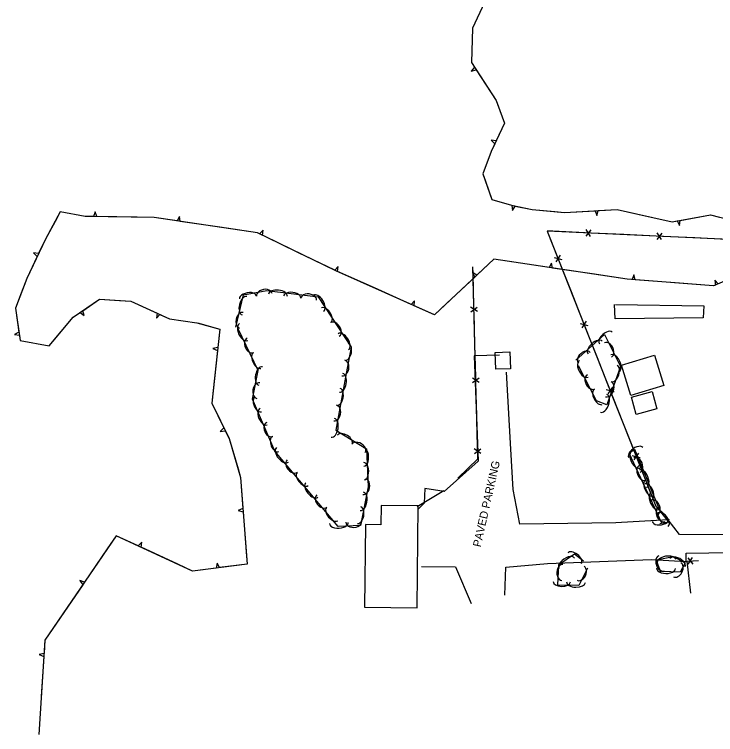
# Model space of a CAD drawing. Extents: x 978516 to 993312, y 1836504 to 1846212.
# Drawn here: x 979831.9 to 980266.9, y 1836877.4 to 1837324.2 of the extents above; entities that cross this region are included whole.
import ezdxf

# ---------------------------------------------------------------- set-up
doc = ezdxf.new("R2010")
doc.units = 0
for name, color, linetype in [('S_BUILDING', 7, 'Continuous'), ('S_FENCE', 7, 'Continuous'), ('S_MISC_STRUCTURES', 7, 'Continuous'), ('S_PARKING', 7, 'Continuous'), ('S_PARKING_ANNOT', 7, 'Continuous'), ('S_TREE', 7, 'Continuous')]:
    doc.layers.add(name, color=color, linetype=linetype)

msp = doc.modelspace()

# ---------------------------------------------------------------- linework, layer by layer
at = {"layer": 'S_BUILDING'}
for points in [[(980130.52, 1837104.03), (980130.15, 1837114.49), (980139.25, 1837114.82), (980139.62, 1837104.35)], [(980208.5, 1837106.62), (980229.04, 1837112.87), (980234.79, 1837093.96), (980214.25, 1837087.72)], [(980230.5, 1837079.45), (980217.72, 1837076.01), (980214.83, 1837086.76), (980227.61, 1837090.19)], [(980081.8, 1836956.13), (980082.44, 1837019.3), (980059.36, 1837019.54), (980059.24, 1837007.57), (980049.69, 1837007.66), (980049.17, 1836956.46)]]:
    msp.add_lwpolyline(points, close=True, dxfattribs=at)
at = {"layer": 'S_FENCE'}
for p, q in [((980189.56, 1837190.61), (980186.5, 1837186.65)), ((980189.37, 1837186.52), (980186.69, 1837190.74)), ((980233.51, 1837188.58), (980230.45, 1837184.62)), ((980233.32, 1837184.49), (980230.64, 1837188.72)), ((980166.73, 1837173.32), (980171.59, 1837172.16)), ((980170.54, 1837174.83), (980167.78, 1837170.65)), ((980119.14, 1837139.82), (980114.97, 1837142.59)), ((980115.04, 1837139.72), (980119.06, 1837142.69)), ((980182.9, 1837132.4), (980187.77, 1837131.24)), ((980186.71, 1837133.91), (980183.96, 1837129.73)), ((980120.26, 1837095.85), (980116.1, 1837098.61)), ((980116.17, 1837095.75), (980120.19, 1837098.72)), ((980199.08, 1837091.48), (980203.94, 1837090.32)), ((980202.89, 1837092.99), (980200.13, 1837088.82)), ((980121.39, 1837051.88), (980117.22, 1837054.64)), ((980117.3, 1837051.77), (980121.32, 1837054.74)), ((980215.25, 1837050.57), (980220.11, 1837049.41)), ((980219.06, 1837052.07), (980216.3, 1837047.9)), ((980249.95, 1836983.08), (980252.59, 1836987.31)), ((980249.73, 1836987.17), (980252.81, 1836983.22))]:
    msp.add_line(p, q, dxfattribs=at)
for points in [[(980166.05, 1837189.64), (980162.41, 1837189.81), (980168.43, 1837174.6)], [(980297.9, 1837183.57), (980162.41, 1837189.81), (980229.87, 1837019.16), (980236.16, 1837013.2)], [(980186.03, 1837188.72), (980166.05, 1837189.64)], [(980210, 1837187.62), (980190.03, 1837188.54)], [(980229.98, 1837186.7), (980210, 1837187.62)], [(980253.95, 1837185.59), (980233.98, 1837186.51)], [(980273.93, 1837184.67), (980253.95, 1837185.59)], [(980169.9, 1837170.88), (980177.25, 1837152.28)], [(980106.99, 1837036.55), (980119.43, 1837048.56), (980116.38, 1837167.65)], [(980116.49, 1837163.19), (980116.38, 1837167.65)], [(980117, 1837143.2), (980116.49, 1837163.19)], [(980177.25, 1837152.28), (980184.6, 1837133.68)], [(980117.62, 1837119.22), (980117.1, 1837139.21)], [(980186.07, 1837129.96), (980193.42, 1837111.36)], [(980118.13, 1837099.23), (980117.62, 1837119.22)], [(980193.42, 1837111.36), (980200.77, 1837092.76)], [(980118.74, 1837075.24), (980118.23, 1837095.23)], [(980202.24, 1837089.04), (980209.59, 1837070.45)], [(980119.26, 1837055.26), (980118.74, 1837075.24)], [(980209.59, 1837070.45), (980216.95, 1837051.85)], [(980106.99, 1837036.55), (980119.43, 1837048.56), (980119.36, 1837051.26)], [(980218.42, 1837048.13), (980225.77, 1837029.53)], [(980081.72, 1837018.88), (980098.44, 1837028.85)], [(980081.72, 1837018.88), (980098.44, 1837028.85)], [(980225.77, 1837029.53), (980229.87, 1837019.16), (980236.16, 1837013.2)], [(980251.58, 1836965.16), (980249.36, 1836985.1), (980256.29, 1836985.45)], [(980251.58, 1836965.16), (980249.37, 1836985.02)], [(980253.26, 1836985.3), (980256.29, 1836985.45)]]:
    msp.add_lwpolyline(points, dxfattribs=at)
at = {"layer": 'S_MISC_STRUCTURES'}
msp.add_lwpolyline([(980204.74, 1837144.18), (980259.71, 1837143.46), (980259.21, 1837136.05), (980204.64, 1837135.27), (980204.25, 1837144.29)], dxfattribs=at)
at = {"layer": 'S_PARKING'}
for points in [[(980132.85, 1837112.84), (980117.12, 1837112.42), (980119.55, 1837047.07), (980098.48, 1837028.31), (980086.54, 1837030.09), (980086.1, 1837020.98), (980082.12, 1837017.07)], [(980481.77, 1837000.38), (980427.82, 1837000.51), (980297.43, 1837001.34), (980244.61, 1837001.5), (980237.55, 1837010.63), (980205.02, 1837008.7), (980145.48, 1837007.88), (980141.36, 1837029.47), (980139.81, 1837054.54), (980137.29, 1837102.2)], [(980136.16, 1836963.97), (980136.76, 1836981.35), (980162.55, 1836983.51), (980227.24, 1836986.09), (980248.58, 1836984.75), (980248.72, 1836990.03), (980333.18, 1836991.19), (980397.34, 1836990.11), (980490.26, 1836990)], [(980084.38, 1836981.72), (980105.57, 1836981.58), (980115.2, 1836958.69)]]:
    msp.add_lwpolyline(points, dxfattribs=at)
at = {"layer": 'S_TREE'}
for p, q in [((980117.32, 1837291.4), (980115.33, 1837288.97)), ((980115.33, 1837288.97), (980118.39, 1837289.75)), ((980130.86, 1837245.73), (980127.74, 1837246.12)), ((980127.74, 1837246.12), (980130.02, 1837243.96)), ((979882.11, 1837201.78), (979881.04, 1837198.81)), ((979883.01, 1837198.78), (979882.11, 1837201.78)), ((980140.61, 1837205.73), (980140.92, 1837202.62)), ((980140.92, 1837202.62), (980142.53, 1837205.35)), ((980192.12, 1837202.42), (980193.23, 1837199.5)), ((980193.23, 1837199.5), (980194.08, 1837202.54)), ((979934.28, 1837198.91), (979932.82, 1837196.1)), ((979934.76, 1837195.82), (979934.28, 1837198.91)), ((980243.08, 1837196.05), (980244.53, 1837193.28)), ((980244.53, 1837193.28), (980245.01, 1837196.41)), ((979986.21, 1837190.38), (979983.99, 1837188.12)), ((979985.76, 1837187.26), (979986.21, 1837190.38)), ((979846.92, 1837175.86), (979843.82, 1837176.27)), ((979843.82, 1837176.27), (979846.09, 1837174.08)), ((980032.86, 1837167.77), (980030.64, 1837165.52)), ((980032.42, 1837164.7), (980032.78, 1837167.82)), ((980165.17, 1837169.97), (980163.7, 1837167.17)), ((980165.65, 1837166.88), (980165.17, 1837169.97)), ((980118.83, 1837162.46), (980116.22, 1837164.09)), ((980116.22, 1837164.09), (980117.48, 1837161.18)), ((980216.31, 1837162.6), (980215.07, 1837159.7)), ((980217.03, 1837159.55), (980216.31, 1837162.6)), ((980268.6, 1837157.03), (980266.55, 1837159.4)), ((980266.55, 1837159.4), (980266.79, 1837156.26)), ((980080.23, 1837146.61), (980078.07, 1837144.29)), ((980079.87, 1837143.49), (980080.23, 1837146.61)), ((979872.67, 1837139.28), (979875.12, 1837137.34)), ((979875.12, 1837137.34), (979874.29, 1837140.38)), ((979920.4, 1837138.86), (979919.99, 1837135.75)), ((979919.99, 1837135.75), (979922.18, 1837138.04)), ((979834.76, 1837127.12), (979831.94, 1837125.73)), ((979831.94, 1837125.73), (979835.04, 1837125.19)), ((979958.16, 1837117.62), (979955.09, 1837117)), ((979955.09, 1837117), (979957.95, 1837115.66)), ((979961.84, 1837067.63), (979959.56, 1837065.46)), ((979959.56, 1837065.46), (979962.7, 1837065.87)), ((979973.73, 1837017.66), (979970.82, 1837016.5)), ((979970.82, 1837016.5), (979973.88, 1837015.7)), ((979910.98, 1836996.71), (979908.79, 1836994.42)), ((979910.57, 1836993.6), (979910.98, 1836996.71)), ((979957.82, 1836983.85), (979957.17, 1836980.75)), ((979959.11, 1836981), (979957.82, 1836983.85)), ((979875.42, 1836972.01), (979872.44, 1836972.93)), ((979872.44, 1836972.93), (979874.32, 1836970.39)), ((979850.32, 1836927.79), (979847.28, 1836927.02)), ((979847.28, 1836927.02), (979850.2, 1836925.84))]:
    msp.add_line(p, q, dxfattribs=at)
for points in [[(980150.99, 1837349.63), (980128.04, 1837339.98), (980123.53, 1837331.59), (980116.03, 1837315.61), (980115.44, 1837294.28), (980130.79, 1837270.79), (980136.07, 1837256.82), (980127.76, 1837239.14), (980122.54, 1837225.31), (980128.19, 1837209.43), (980140.37, 1837205.78), (980153.09, 1837203.21), (980173.24, 1837201.32), (980205.89, 1837203.23), (980240.03, 1837195.49), (980263.79, 1837199.87), (980282.64, 1837195.17)], [(980127.07, 1837338.17), (980123.53, 1837331.59), (980116.11, 1837315.78)], [(980116.11, 1837315.78), (980116.03, 1837315.61), (980115.44, 1837294.28), (980117.32, 1837291.4)], [(980118.39, 1837289.75), (980130.79, 1837270.79), (980131.61, 1837268.62)], [(980131.61, 1837268.62), (980136.07, 1837256.82), (980130.86, 1837245.73)], [(980130.02, 1837243.96), (980127.76, 1837239.14), (980122.54, 1837225.31), (980124.17, 1837220.74)], [(980124.17, 1837220.74), (980128.19, 1837209.43), (980140.37, 1837205.78), (980140.61, 1837205.73)], [(980142.53, 1837205.35), (980153.09, 1837203.21), (980167.2, 1837201.88)], [(980167.2, 1837201.88), (980173.24, 1837201.32), (980192.12, 1837202.42)], [(980194.08, 1837202.54), (980205.89, 1837203.23), (980218.71, 1837200.32)], [(980290.11, 1837166.11), (980265.7, 1837155.8), (980212.07, 1837159.93), (980129.32, 1837172.31), (980092.59, 1837137.8), (980031.3, 1837165.2), (979982.71, 1837188.74), (979918.67, 1837198.19), (979875.75, 1837198.9), (979860.42, 1837201.65), (979851.15, 1837184.87), (979839.61, 1837160.31), (979832.56, 1837141.94), (979835.52, 1837121.94), (979853.58, 1837118.66), (979868.32, 1837136.33), (979884.81, 1837147.51), (979904.2, 1837146.39), (979928.08, 1837135.3), (979945.01, 1837132.95), (979959.4, 1837128.87), (979954.35, 1837082.97), (979965.07, 1837061.02), (979972.3, 1837036.89), (979976.29, 1836983.2), (979942.45, 1836978.87), (979895.08, 1837000.75), (979850.85, 1836936.07), (979847.11, 1836877.42)], [(979858.42, 1837198.03), (979851.15, 1837184.87), (979846.92, 1837175.86)], [(979881.04, 1837198.81), (979875.75, 1837198.9), (979860.42, 1837201.65), (979858.42, 1837198.03)], [(979908.01, 1837198.37), (979883.01, 1837198.78)], [(979932.82, 1837196.1), (979918.67, 1837198.19), (979908.01, 1837198.37)], [(980218.71, 1837200.32), (980240.03, 1837195.49), (980243.08, 1837196.05)], [(980245.01, 1837196.41), (980263.79, 1837199.87), (980269.45, 1837198.46)], [(979959.44, 1837192.17), (979934.76, 1837195.82)], [(979983.99, 1837188.12), (979982.71, 1837188.74), (979959.44, 1837192.17)], [(980008.2, 1837176.39), (979985.76, 1837187.26)], [(980030.64, 1837165.52), (980008.2, 1837176.39)], [(979846.09, 1837174.08), (979839.61, 1837160.31), (979836.11, 1837151.19)], [(980139.01, 1837170.86), (980129.32, 1837172.31), (980118.83, 1837162.46)], [(980163.7, 1837167.17), (980139.01, 1837170.86)], [(980190.34, 1837163.18), (980165.65, 1837166.88)], [(980055.25, 1837154.49), (980032.42, 1837164.7)], [(980215.07, 1837159.7), (980212.07, 1837159.93), (980190.34, 1837163.18)], [(980117.48, 1837161.18), (980100.23, 1837144.97)], [(980241.95, 1837157.63), (980217.03, 1837159.55)], [(980266.79, 1837156.26), (980265.7, 1837155.8), (980241.95, 1837157.63)], [(979969.3, 1837130.18), (979974.16, 1837150.33), (979988.52, 1837152.92), (980020.48, 1837149.09), (980040.84, 1837117.69), (980037.83, 1837101.51), (980031.44, 1837066.37), (980050.36, 1837054.71), (980051.4, 1837031.22), (980046.69, 1837007.18), (980032.78, 1837006.51), (979993.51, 1837053.27), (979979.73, 1837085.42), (979983.2, 1837103.27), (979970.85, 1837129.11)], [(980078.07, 1837144.29), (980055.25, 1837154.49)], [(979836.11, 1837151.19), (979832.56, 1837141.94), (979834.76, 1837127.12)], [(979874.29, 1837140.38), (979884.81, 1837147.51), (979897.09, 1837146.8)], [(979897.09, 1837146.8), (979904.2, 1837146.39), (979920.4, 1837138.86)], [(980100.23, 1837144.97), (980092.59, 1837137.8), (980079.87, 1837143.49)], [(979855.69, 1837121.19), (979868.32, 1837136.33), (979872.67, 1837139.28)], [(979922.18, 1837138.04), (979928.08, 1837135.3), (979945.01, 1837132.95), (979946.28, 1837132.59)], [(979946.28, 1837132.59), (979959.4, 1837128.87), (979958.16, 1837117.62)], [(979835.04, 1837125.19), (979835.52, 1837121.94), (979853.58, 1837118.66), (979855.69, 1837121.19)], [(980180.22, 1837109.62), (980198.01, 1837125.56), (980207.92, 1837105.69), (980199.4, 1837081.92), (980193.09, 1837084.47), (980181.78, 1837106.24)], [(979957.95, 1837115.66), (979955.21, 1837090.82)], [(979955.21, 1837090.82), (979954.35, 1837082.97), (979961.84, 1837067.63)], [(979962.7, 1837065.87), (979965.07, 1837061.02), (979970.67, 1837042.33)], [(980233.57, 1837008.58), (980213.36, 1837052.1), (980216.72, 1837054.49), (980232.57, 1837015.75), (980237.98, 1837009.21), (980232.25, 1837008.24)], [(979970.67, 1837042.33), (979972.3, 1837036.89), (979973.73, 1837017.66)], [(979973.88, 1837015.7), (979975.73, 1836990.79)], [(979908.79, 1836994.42), (979895.08, 1837000.75), (979889.51, 1836992.6)], [(979889.51, 1836992.6), (979875.42, 1836972.01)], [(979933.27, 1836983.11), (979910.57, 1836993.6)], [(979975.73, 1836990.79), (979976.29, 1836983.2), (979959.11, 1836981)], [(980187.43, 1836980.75), (980182.05, 1836969.86), (980169.12, 1836970.16), (980169.72, 1836982.86), (980179.47, 1836989.5), (980184.94, 1836985.31)], [(980232.87, 1836978.21), (980230.08, 1836985.84), (980240.78, 1836987.83), (980248.02, 1836983.99), (980245.02, 1836978.25), (980233.62, 1836978.5)], [(979957.17, 1836980.75), (979942.45, 1836978.87), (979933.27, 1836983.11)], [(979874.32, 1836970.39), (979860.24, 1836949.79)], [(979860.24, 1836949.79), (979850.85, 1836936.07), (979850.32, 1836927.79)], [(979850.2, 1836925.84), (979848.62, 1836901.02)]]:
    msp.add_lwpolyline(points, dxfattribs=at)
for centre, major_axis, ratio, start_param, end_param in [((979986.96, 1837150.23), (-4.85, -0.91), 0.685583, 3.129593, 6.271186), ((979995.46, 1837149.96), (-5.82, 0.68), 0.547849, 3.137962, 6.279554), ((979974.69, 1837143.5), (-1.38, -5.7), 0.55008, 3.141593, 6.283185), ((979976.82, 1837148.67), (-5.23, -0.96), 0.540936, 3.1345, 6.276093), ((980004.25, 1837148.91), (-5.3, 0.62), 0.538507, 3.138074, 6.279667), ((980014.44, 1837147.43), (-4.92, 0.57), 0.682525, 3.135665, 6.277258), ((980020.59, 1837145.04), (-3.19, 4.92), 0.548712, 3.140396, 6.281988), ((979972.77, 1837134.44), (-1.16, -4.82), 0.685311, 3.141593, 6.283185), ((980025.41, 1837137.6), (-2.91, 4.48), 0.539355, 3.140433, 6.282026), ((979974.16, 1837127.1), (2.53, -5.29), 0.548969, 3.141244, 6.282837), ((980030.79, 1837128.82), (-2.7, 4.15), 0.683607, 3.139636, 6.281229), ((980036.05, 1837121.19), (-3.19, 4.92), 0.548712, 3.140396, 6.281988), ((980198.83, 1837123.45), (-3.98, -3.57), 0.540674, 3.141522, 6.283115), ((979978.38, 1837118.86), (2.14, -4.47), 0.683927, 3.141023, 6.282615), ((980192.22, 1837117.53), (-4.37, -3.92), 0.550054, 3.14152, 6.283112), ((980038.15, 1837114.83), (0.97, 5.23), 0.543545, 3.141189, 6.282782), ((980200.12, 1837115.99), (-2.21, 4.43), 0.685509, 3.141949, 6.283542), ((979982.59, 1837109.45), (2.31, -4.82), 0.539608, 3.141255, 6.282848), ((980185.5, 1837111.15), (-3.69, -3.31), 0.685279, 3.141473, 6.283066), ((980204.49, 1837107.83), (-2.62, 5.25), 0.550239, 3.14181, 6.283403), ((980036.02, 1837104.8), (0.9, 4.85), 0.688918, 3.140907, 6.2825), ((980185.16, 1837104.34), (2.7, -5.21), 0.550278, 3.141828, 6.283421), ((979984.7, 1837099.9), (-1.12, -5.75), 0.551098, 3.141385, 6.282977), ((980204.1, 1837101.31), (1.8, 5.03), 0.540706, 3.141425, 6.283018), ((980034.61, 1837095.65), (1.05, 5.77), 0.55025, 3.141481, 6.283073), ((980189.65, 1837096.25), (2.28, -4.4), 0.685558, 3.141978, 6.283571), ((979983.2, 1837090.77), (-0.94, -4.86), 0.686579, 3.141252, 6.282844), ((980200.38, 1837091.7), (1.67, 4.66), 0.685319, 3.14131, 6.282903), ((980033.02, 1837086.93), (0.95, 5.26), 0.540867, 3.141484, 6.283077), ((980194.17, 1837086.99), (2.46, -4.74), 0.540895, 3.141821, 6.283413), ((979983.32, 1837082.4), (2.04, -4.64), 0.568739, 3.125012, 6.266604), ((980197.5, 1837082.9), (1.98, 5.52), 0.550087, 3.14142, 6.283013), ((980030.92, 1837076.84), (0.88, 4.87), 0.685523, 3.141409, 6.283002), ((979986.64, 1837074.67), (2.25, -5.1), 0.5786, 3.124437, 6.26603), ((980029.53, 1837067.68), (1.05, 5.77), 0.55025, 3.141481, 6.283073), ((979990.34, 1837066.69), (1.95, -4.28), 0.72068, 3.112005, 6.253598), ((980036.95, 1837060.49), (-4.51, 2.74), 0.545579, 3.129077, 6.270669), ((979993.95, 1837057.61), (2.04, -4.64), 0.568739, 3.125012, 6.266604), ((980045.47, 1837054.94), (-4.2, 2.5), 0.691407, 3.120245, 6.261838), ((979998.22, 1837050.95), (3.78, -4.49), 0.548686, 3.139043, 6.280635), ((980048.46, 1837049.7), (-0.26, 5.84), 0.552242, 3.139541, 6.281134), ((980217.43, 1837052.4), (-4.36, -3.09), 0.539191, 3.144985, 6.286578), ((980217.53, 1837048.12), (2.46, -5.32), 0.545966, 3.145763, 6.287356), ((980218.19, 1837044.65), (-1.89, 4.58), 0.679441, 3.138332, 6.279925), ((980004.37, 1837044.03), (3.2, -3.78), 0.683571, 3.137424, 6.279017), ((980048.85, 1837040.88), (-0.24, 5.32), 0.542825, 3.139606, 6.281199), ((980221.66, 1837039.84), (2.06, -4.5), 0.680177, 3.14838, 6.289972), ((980221.94, 1837036.18), (-2.23, 5.43), 0.54537, 3.139587, 6.28118), ((980010.79, 1837035.98), (3.44, -4.09), 0.53933, 3.139122, 6.280715), ((980016.49, 1837029.2), (3.78, -4.49), 0.548686, 3.139043, 6.280635), ((980048.96, 1837031.19), (0.94, 4.81), 0.693274, 3.140747, 6.28234), ((980225.76, 1837030.39), (2.24, -4.85), 0.536656, 3.145634, 6.287227), ((980225.3, 1837027.97), (-2.03, 4.95), 0.53607, 3.139649, 6.281242), ((980047.46, 1837022.16), (1.11, 5.69), 0.556472, 3.141082, 6.282675), ((980229.49, 1837022.36), (2.46, -5.32), 0.545966, 3.145763, 6.287356), ((980022.64, 1837022.28), (3.2, -3.78), 0.683571, 3.137424, 6.279017), ((980228.96, 1837018.34), (-1.89, 4.58), 0.679441, 3.138332, 6.279925), ((980045.78, 1837013.55), (1.01, 5.19), 0.546982, 3.141098, 6.282691), ((980029.06, 1837014.23), (3.44, -4.09), 0.53933, 3.139122, 6.280715), ((980233.62, 1837014.08), (2.06, -4.5), 0.680177, 3.14838, 6.289972), ((980234.16, 1837010.52), (-3.23, 4.16), 0.607967, 3.190949, 6.332542), ((980232.85, 1837010.49), (5.22, 0.89), 0.545957, 3.138335, 6.279928), ((980033.25, 1837008.65), (5.84, 0.3), 0.549015, 3.135729, 6.277322), ((980042.46, 1837009.35), (4.93, 0.27), 0.683967, 3.132003, 6.273596), ((980174.65, 1836983.67), (-4.85, -3.29), 0.54845, 3.144759, 6.286352), ((980179.44, 1836986.86), (-4.2, 3.23), 0.544832, 3.145322, 6.286914), ((980233.41, 1836983.65), (1.72, -4.63), 0.686198, 3.133713, 6.275306), ((980236.43, 1836984.87), (-5.77, -1.07), 0.547852, 3.144372, 6.285964), ((980243.36, 1836984.07), (-4.72, 2.51), 0.53744, 3.142161, 6.283754), ((980171.87, 1836978.03), (-0.24, -4.94), 0.685221, 3.144185, 6.285778), ((980243.06, 1836979.64), (2.29, 4.39), 0.68522, 3.141488, 6.28308), ((980183.17, 1836977.5), (2.07, 4.37), 0.700113, 3.118759, 6.260352), ((980236.14, 1836980.55), (5.86, -0.12), 0.547264, 3.138822, 6.280415), ((980171.49, 1836972.22), (5.34, -0.12), 0.5396, 3.138952, 6.280544), ((980180.34, 1836972.01), (5.86, -0.13), 0.548961, 3.138867, 6.280459)]:
    msp.add_ellipse(centre, major_axis=major_axis, ratio=ratio, start_param=start_param, end_param=end_param, dxfattribs=at)

# ---------------------------------------------------------------- texts
at = {"layer": 'S_PARKING_ANNOT'}
msp.add_text('PAVED PARKING', height=5.0005, rotation=77.244, dxfattribs=at).set_placement((980121.15, 1836993.44))

doc.saveas('drawing.dxf')
